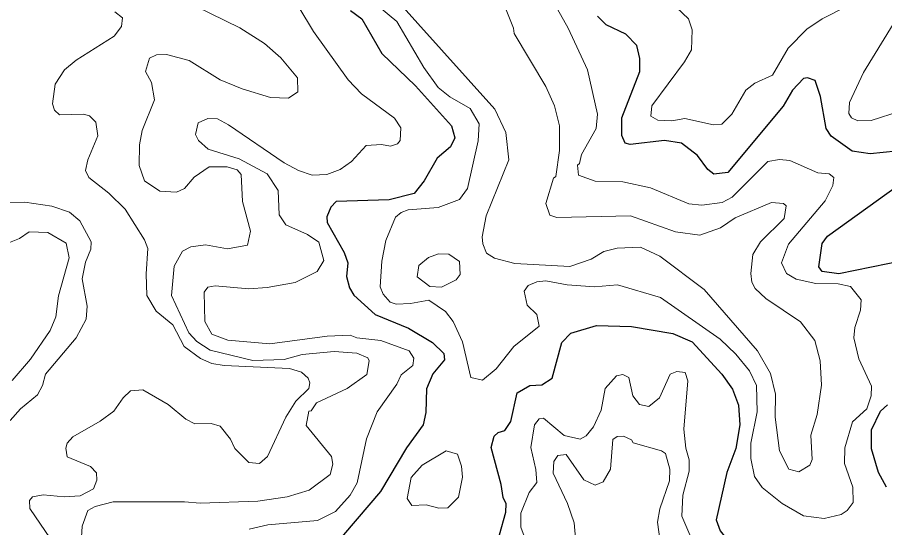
# Model space of a CAD drawing. Extents: x 763.2 to 816.8, y 7896.5 to 7952.7.
# Drawn here: x 795.045 to 797.923, y 7931.27 to 7932.963 of the extents above; entities that cross this region are included whole.
import ezdxf

# ---------------------------------------------------------------- set-up
doc = ezdxf.new("R2010")
doc.units = 0
doc.header["$LTSCALE"] = 0.064
doc.layers.add('1', color=7, linetype='Continuous', lineweight=25)
doc.layers.add('2', color=7, linetype='Continuous', lineweight=13)

msp = doc.modelspace()

# ---------------------------------------------------------------- linework, layer by layer
at = {"layer": '1'}
for points in [[(796.1504, 7932.9858), (796.1882, 7932.9579), (796.2547, 7932.8424), (796.3658, 7932.7361), (796.4856, 7932.6028), (796.4968, 7932.5634), (796.4817, 7932.5337), (796.4383, 7932.496), (796.3947, 7932.4205), (796.3611, 7932.3783), (796.2788, 7932.3578), (796.1032, 7932.3513), (796.085, 7932.3333), (796.072, 7932.3012), (796.0728, 7932.2818), (796.1288, 7932.1829), (796.142, 7932.1481), (796.1376, 7932.1026), (796.1471, 7932.0648), (796.161, 7932.0405), (796.232, 7931.9767), (796.3429, 7931.9316), (796.4227, 7931.8835), (796.4603, 7931.8477), (796.4626, 7931.8264), (796.4239, 7931.7801), (796.4028, 7931.7304), (796.4005, 7931.6515), (796.3919, 7931.6107), (796.3358, 7931.534), (796.2503, 7931.3895), (796.0887, 7931.2)], [(797.9616, 7932.5192), (797.8743, 7932.5096), (797.8154, 7932.5193), (797.7454, 7932.568), (797.7285, 7932.5939), (797.7103, 7932.7007), (797.6924, 7932.7529), (797.6665, 7932.7621), (797.6537, 7932.76), (797.6165, 7932.7212), (797.5864, 7932.6681), (797.4024, 7932.4482), (797.3558, 7932.442), (797.336, 7932.4579), (797.3019, 7932.5048), (797.2482, 7932.5453), (797.1922, 7932.5537), (797.0782, 7932.5407), (797.0613, 7932.5458), (797.0512, 7932.5709), (797.0508, 7932.629), (797.11, 7932.783), (797.1103, 7932.8257), (797.1001, 7932.8691), (797.0642, 7932.9068), (796.9987, 7932.9384), (796.9702, 7932.9666)], [(797.988, 7932.1559), (797.7703, 7932.1116), (797.7159, 7932.1198), (797.704, 7932.1352), (797.715, 7932.2125), (797.7334, 7932.2364), (797.965, 7932.4041)], [(796.6443, 7931.2454), (796.6662, 7931.3204), (796.6665, 7931.349), (796.6571, 7931.3692), (796.6498, 7931.4131), (796.6174, 7931.5354), (796.6266, 7931.5735), (796.6404, 7931.5854), (796.6625, 7931.5919), (796.6826, 7931.6213), (796.7033, 7931.7174), (796.7449, 7931.7413), (796.7848, 7931.7437), (796.8191, 7931.7651), (796.8519, 7931.8844), (796.8811, 7931.9146), (796.9665, 7931.9406), (797.0833, 7931.9374), (797.2204, 7931.9142), (797.2846, 7931.8859), (797.382, 7931.7793)], [(797.382, 7931.7793), (797.4175, 7931.7286), (797.4384, 7931.6757), (797.4421, 7931.6104), (797.4292, 7931.5322), (797.3996, 7931.4525)], [(797.9292, 7931.4038), (797.9025, 7931.4526), (797.8797, 7931.5307), (797.8796, 7931.5938), (797.909, 7931.6556), (797.9323, 7931.6776)], [(797.3996, 7931.4525), (797.3636, 7931.2956), (797.3774, 7931.259), (797.3906, 7931.2419), (797.4301, 7931.2245), (797.596, 7931.211), (797.675, 7931.1785), (797.7578, 7931.1271), (797.8287, 7931.0692), (797.8591, 7931.0357), (797.876, 7930.9931), (797.8644, 7930.9163), (797.8371, 7930.8812), (797.7933, 7930.8441), (797.6765, 7930.7856), (797.6275, 7930.7498), (797.6069, 7930.7064), (797.6153, 7930.6849), (797.6792, 7930.6445), (797.7849, 7930.624), (797.9008, 7930.5757), (797.9391, 7930.5463)]]:
    msp.add_lwpolyline(points, dxfattribs=at)
at = {"layer": '2'}
for points in [[(796.1969, 7933.1405), (796.6293, 7932.6583), (796.6662, 7932.5805), (796.6762, 7932.4904), (796.6009, 7932.3038), (796.5878, 7932.2341), (796.5896, 7932.2113), (796.602, 7932.1799), (796.6286, 7932.1637), (796.6962, 7932.1461), (796.8777, 7932.1364), (796.9493, 7932.1609), (796.9912, 7932.1864), (797.0354, 7932.1971), (797.113, 7932.2002), (797.1766, 7932.1703), (797.3234, 7932.0593), (797.5014, 7931.8568), (797.544, 7931.7812), (797.5604, 7931.7129), (797.559, 7931.636), (797.574, 7931.5242), (797.6044, 7931.4638), (797.6381, 7931.4543), (797.6747, 7931.4765), (797.682, 7931.4952), (797.678, 7931.5761), (797.6991, 7931.6454), (797.7134, 7931.7425), (797.7085, 7931.8234), (797.6913, 7931.8909), (797.6439, 7931.9526), (797.5289, 7932.0302), (797.4929, 7932.063), (797.482, 7932.0839), (797.4785, 7932.1132), (797.4856, 7932.1758), (797.5114, 7932.2184), (797.5899, 7932.2954), (797.5963, 7932.3371), (797.5873, 7932.3448), (797.5478, 7932.348), (797.4265, 7932.2974), (797.3776, 7932.2643), (797.3093, 7932.2398), (797.2286, 7932.2513), (797.0794, 7932.304), (796.8349, 7932.299), (796.8118, 7932.3067), (796.7981, 7932.3454), (796.8242, 7932.4291), (796.8316, 7932.4347), (796.8441, 7932.5208), (796.844, 7932.6023), (796.8274, 7932.6693), (796.7983, 7932.7338), (796.6932, 7932.9089), (796.6915, 7932.9269), (796.6581, 7933.0103)], [(796.1829, 7933.0506), (796.3043, 7932.9485), (796.3941, 7932.7963), (796.4415, 7932.7295), (796.4804, 7932.6992), (796.5475, 7932.6606), (796.5778, 7932.6099), (796.5745, 7932.5536), (796.5382, 7932.3954), (796.5116, 7932.3582), (796.4413, 7932.3321), (796.3419, 7932.3237), (796.3183, 7932.3152), (796.2996, 7932.2996), (796.2675, 7932.2224), (796.2542, 7932.1533), (796.2492, 7932.0686), (796.2591, 7932.0442), (796.2825, 7932.0174), (796.3017, 7932.0114), (796.3495, 7932.0129), (796.4102, 7932.0242), (796.4656, 7931.9865), (796.4914, 7931.9541), (796.5219, 7931.8864), (796.5497, 7931.7683), (796.5886, 7931.7584), (796.6337, 7931.7961), (796.6918, 7931.8705), (796.7764, 7931.9383), (796.7681, 7931.9772), (796.737, 7932.008), (796.7262, 7932.0538), (796.74, 7932.0733), (796.7685, 7932.0851), (796.7988, 7932.0886), (796.869, 7932.0756)], [(795.5879, 7933.0238), (795.7836, 7932.928), (795.8646, 7932.8757), (795.9188, 7932.8281), (795.9747, 7932.7621), (795.9754, 7932.7155), (795.9442, 7932.6951), (795.8844, 7932.6967), (795.7909, 7932.7251), (795.7179, 7932.7553), (795.6148, 7932.8196), (795.5392, 7932.8396), (795.5065, 7932.8382), (795.4836, 7932.8278), (795.4702, 7932.7832), (795.4899, 7932.7467), (795.4998, 7932.6895), (795.459, 7932.5872), (795.4505, 7932.5398)], [(797.4291, 7931.8453), (797.4742, 7931.7898), (797.4979, 7931.7415), (797.4999, 7931.6538), (797.4785, 7931.5504), (797.4785, 7931.4986), (797.4912, 7931.4393), (797.5168, 7931.4029), (797.583, 7931.3495), (797.6541, 7931.3091), (797.7217, 7931.2998), (797.7786, 7931.3135), (797.7989, 7931.3262), (797.8188, 7931.3534), (797.8168, 7931.4039), (797.7892, 7931.4829), (797.7908, 7931.534), (797.8166, 7931.6207), (797.8636, 7931.6642), (797.8779, 7931.7072), (797.8794, 7931.739), (797.837, 7931.8299), (797.8204, 7931.8996), (797.8235, 7931.9334), (797.8431, 7931.991), (797.8447, 7932.0254), (797.8095, 7932.0696), (797.7684, 7932.0786), (797.6949, 7932.0792), (797.629, 7932.0938), (797.5971, 7932.1134), (797.5806, 7932.1485), (797.6033, 7932.2107), (797.7252, 7932.3538), (797.7509, 7932.4051), (797.7547, 7932.431), (797.7383, 7932.4437), (797.7013, 7932.4472), (797.6082, 7932.4878), (797.5738, 7932.4911), (797.5356, 7932.4847), (797.4163, 7932.3656), (797.3838, 7932.3485), (797.3167, 7932.3401), (797.2732, 7932.3436), (797.1458, 7932.3976), (797.0544, 7932.4172), (796.9617, 7932.4191), (796.9071, 7932.4389), (796.9034, 7932.4723), (796.9098, 7932.4775), (796.9167, 7932.5073), (796.9657, 7932.594), (796.9705, 7932.6417), (796.937, 7932.7884), (796.8728, 7932.9265), (796.8178, 7933.0268)], [(795.5605, 7931.9423), (795.5059, 7931.9874), (795.4749, 7932.0398), (795.4719, 7932.1118), (795.4783, 7932.1958), (795.4667, 7932.2251), (795.4022, 7932.3258), (795.3485, 7932.3794), (795.2823, 7932.4312), (795.2715, 7932.4541), (795.2791, 7932.4899), (795.3123, 7932.5702), (795.3056, 7932.6154), (795.284, 7932.6359), (795.2642, 7932.642), (795.1845, 7932.6394), (795.1683, 7932.6552), (795.1614, 7932.676), (795.1703, 7932.7416), (795.2009, 7932.7885), (795.2403, 7932.8211), (795.3665, 7932.9004), (795.3901, 7932.9327), (795.3941, 7932.961), (795.3684, 7932.9806)], [(795.6456, 7932.5543), (795.6363, 7932.5741), (795.6451, 7932.6131), (795.6773, 7932.6274), (795.7093, 7932.6257), (795.7457, 7932.6066), (795.9297, 7932.4801), (795.9777, 7932.4544), (796.0231, 7932.4387), (796.0722, 7932.441), (796.1158, 7932.4575), (796.1537, 7932.4845), (796.2022, 7932.5372), (796.2534, 7932.5406), (796.2827, 7932.5358), (796.3065, 7932.5429), (796.3149, 7932.5546), (796.3179, 7932.5962), (796.2961, 7932.6279), (796.1873, 7932.7095), (796.1428, 7932.7553), (796.0272, 7932.9163), (795.9786, 7932.9969)], [(797.2311, 7932.9963), (797.2721, 7932.9578), (797.2845, 7932.9211), (797.2818, 7932.8552), (797.2591, 7932.8148), (797.1499, 7932.6687), (797.1465, 7932.6349), (797.1698, 7932.6212), (797.217, 7932.6194), (797.2597, 7932.6275), (797.3546, 7932.606), (797.383, 7932.6081), (797.4155, 7932.6418), (797.4627, 7932.7213), (797.4923, 7932.7445), (797.5506, 7932.771), (797.6027, 7932.8606), (797.6647, 7932.9238), (797.7158, 7932.9583), (797.7967, 7932.9987)], [(797.9663, 7932.99), (797.9513, 7932.9401), (797.8528, 7932.7798), (797.8057, 7932.6808), (797.8041, 7932.6442), (797.8129, 7932.629), (797.8335, 7932.6195)], [(797.8335, 7932.6195), (797.8779, 7932.6208), (797.974, 7932.6512), (798.0412, 7932.6574), (798.1218, 7932.6867), (798.2575, 7932.7819)], [(795.4505, 7932.5398), (795.449, 7932.4716), (795.4662, 7932.4202), (795.5176, 7932.3858), (795.5726, 7932.3828), (795.5993, 7932.3953)], [(795.9141, 7932.308), (795.9106, 7932.3883), (795.874, 7932.4435), (795.7809, 7932.4934), (795.6779, 7932.5257), (795.6456, 7932.5543)], [(795.5993, 7932.3953), (795.6318, 7932.4325), (795.6814, 7932.4664), (795.7415, 7932.4666), (795.7747, 7932.457), (795.7873, 7932.441), (795.7914, 7932.3515), (795.8183, 7932.2533), (795.808, 7932.2071), (795.7422, 7932.1951), (795.6692, 7932.2084), (795.6203, 7932.2009), (795.5925, 7932.1872), (795.5656, 7932.1372), (795.5559, 7932.0395), (795.6136, 7931.9155), (795.6409, 7931.8867), (795.685, 7931.8583), (795.8259, 7931.824), (795.9303, 7931.8274), (795.9902, 7931.8436), (796.0956, 7931.8536), (796.1718, 7931.8482), (796.2078, 7931.8335), (796.2128, 7931.8231), (796.2044, 7931.7782), (796.1396, 7931.7315), (796.0379, 7931.6842), (796.0193, 7931.6572), (796.0118, 7931.6559), (796.0031, 7931.6084), (796.0878, 7931.5052), (796.0914, 7931.4804), (796.0829, 7931.4461), (796.0131, 7931.3937), (795.9398, 7931.3714), (795.8427, 7931.3577), (795.6516, 7931.3507), (795.5993, 7931.3556), (795.3624, 7931.3556), (795.3032, 7931.3393), (795.2784, 7931.326), (795.2599, 7931.2744), (795.2533, 7931.166)], [(794.926, 7932.3482), (795.0699, 7932.3498), (795.1594, 7932.3363), (795.2174, 7932.3159), (795.2527, 7932.2873), (795.2894, 7932.2177), (795.2882, 7932.1938), (795.2713, 7932.1505), (795.2599, 7932.095), (795.2762, 7932.004), (795.2733, 7931.9612), (795.24, 7931.8996), (795.1384, 7931.7792), (795.128, 7931.7412), (795.1116, 7931.7103), (795.0555, 7931.664), (795.0208, 7931.6247)], [(795.814, 7931.2647), (795.8758, 7931.2786), (796.0406, 7931.2928), (796.1, 7931.3235), (796.1495, 7931.3774), (796.1729, 7931.4185), (796.2032, 7931.5643), (796.2384, 7931.6544), (796.3036, 7931.7457), (796.3185, 7931.7763), (796.3574, 7931.8078), (796.361, 7931.8322), (796.3449, 7931.8562), (796.2505, 7931.891), (796.171, 7931.8996), (796.1491, 7931.9077), (796.0724, 7931.9046), (795.8825, 7931.8799), (795.7437, 7931.8913), (795.6897, 7931.912), (795.6674, 7931.9531), (795.6642, 7932.0512), (795.6774, 7932.0671), (795.7017, 7932.072), (795.8135, 7932.0623), (795.8735, 7932.0659), (795.9664, 7932.0827), (796.0398, 7932.1196), (796.0613, 7932.1556), (796.0447, 7932.2171), (796.0073, 7932.242), (795.936, 7932.2741), (795.9141, 7932.308)], [(795.0277, 7931.7577), (795.0882, 7931.8286), (795.1536, 7931.924), (795.1728, 7931.9693), (795.1812, 7932.0383), (795.2167, 7932.1652), (795.2066, 7932.2136), (795.1455, 7932.2493), (795.0841, 7932.251), (795.0514, 7932.2292), (794.9914, 7932.2046)], [(796.869, 7932.0756), (796.9599, 7932.069), (797.0364, 7932.0754), (797.1786, 7932.0329), (797.3765, 7931.8946), (797.4291, 7931.8453)], [(795.9483, 7931.7973), (795.7313, 7931.8074), (795.6904, 7931.8142), (795.6531, 7931.8311), (795.5979, 7931.8706), (795.5605, 7931.9423)], [(795.171, 7931.2083), (795.0866, 7931.3329), (795.0854, 7931.36), (795.0948, 7931.3721), (795.131, 7931.3784), (795.2, 7931.3721), (795.2531, 7931.3747), (795.2971, 7931.3981), (795.3087, 7931.4274), (795.3076, 7931.4515), (795.2878, 7931.4721), (795.2105, 7931.5043), (795.2055, 7931.5329), (795.2106, 7931.5501), (795.2294, 7931.5708), (795.32, 7931.6231), (795.3648, 7931.6565), (795.3955, 7931.7002), (795.4204, 7931.7232), (795.4607, 7931.727), (795.5457, 7931.6777), (795.6044, 7931.629), (795.6337, 7931.6139), (795.6878, 7931.615), (795.7182, 7931.6066), (795.7524, 7931.5631), (795.7665, 7931.5327), (795.8131, 7931.4855), (795.848, 7931.4822), (795.8744, 7931.5052), (795.9355, 7931.6366), (795.9689, 7931.6896), (796.0116, 7931.7312), (796.0156, 7931.7496), (796.0099, 7931.7656), (795.9875, 7931.785), (795.9483, 7931.7973)], [(797.2864, 7931.223), (797.2502, 7931.308), (797.2534, 7931.3769), (797.2746, 7931.4565), (797.2746, 7931.4946), (797.2635, 7931.5333), (797.2566, 7931.5958), (797.2696, 7931.7567), (797.2613, 7931.7841), (797.2329, 7931.7878), (797.2106, 7931.7793), (797.1753, 7931.7004), (797.1398, 7931.6714), (797.1092, 7931.6787), (797.0872, 7931.7068), (797.0734, 7931.7681), (797.0536, 7931.7779), (797.0334, 7931.7736), (796.9959, 7931.7311), (796.9819, 7931.6597), (796.9563, 7931.604)], [(796.7768, 7931.6304), (796.7611, 7931.6105), (796.7488, 7931.5355), (796.7658, 7931.4623), (796.7685, 7931.4192), (796.7437, 7931.386), (796.716, 7931.3171), (796.716, 7931.2712), (796.7551, 7931.164)], [(796.9563, 7931.604), (796.9325, 7931.5744), (796.9123, 7931.5629), (796.8593, 7931.575), (796.7904, 7931.633), (796.7768, 7931.6304)], [(796.866, 7931.5121), (796.9245, 7931.4283), (796.9623, 7931.4101), (796.9888, 7931.4219), (797.0132, 7931.4632), (797.0211, 7931.5619), (797.035, 7931.5723), (797.0562, 7931.5734), (797.0823, 7931.5606), (797.0883, 7931.5512), (797.1818, 7931.5249), (797.1951, 7931.5151), (797.2103, 7931.4631), (797.209, 7931.4245), (797.1763, 7931.3316), (797.1696, 7931.2875), (797.1776, 7931.2232)], [(796.893, 7931.2856), (796.8708, 7931.3493), (796.823, 7931.4498), (796.8246, 7931.4891), (796.8382, 7931.5086), (796.866, 7931.5121)], [(796.9072, 7931.1214), (796.893, 7931.2856)]]:
    msp.add_lwpolyline(points, dxfattribs=at)
for points in [[(796.5117, 7932.1528), (796.4765, 7932.1769), (796.4426, 7932.1786), (796.4097, 7932.1654), (796.3767, 7932.1389), (796.3711, 7932.1021), (796.4135, 7932.0702), (796.4528, 7932.0678), (796.5012, 7932.0914), (796.5146, 7932.1092)], [(796.5088, 7931.371), (796.5219, 7931.4368), (796.5189, 7931.4741), (796.5052, 7931.5131), (796.4675, 7931.5244), (796.3884, 7931.4768), (796.3512, 7931.436), (796.3382, 7931.3663), (796.3538, 7931.3427), (796.401, 7931.3455), (796.4439, 7931.3343), (796.4732, 7931.3349)]]:
    msp.add_lwpolyline(points, close=True, dxfattribs=at)

doc.saveas('drawing.dxf')
